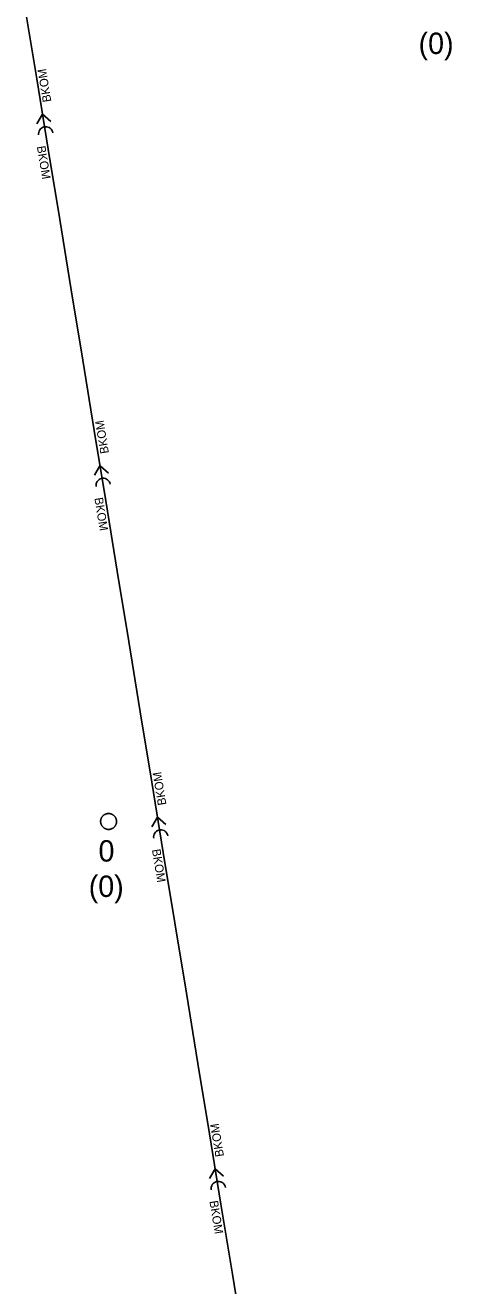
# Model space of a CAD drawing. Extents: x -606452 to -604459, y -1157823 to -1156972.
# Drawn here: x -606177.54 to -606164.16, y -1157190.93 to -1157151.37 of the extents above; entities that cross this region are included whole.
import ezdxf

# ---------------------------------------------------------------- set-up
doc = ezdxf.new("R2010")
doc.units = 0
doc.layers.add('Stoka', color=7, linetype='Continuous')
doc.layers.add('Vstupní šachta stoky', color=7, linetype='Continuous')

msp = doc.modelspace()

# ---------------------------------------------------------------- linework, layer by layer
at = {"layer": 'Stoka'}
for points in [[(-606177.538, -1157150.85), (-606177.177, -1157153.057)], [(-606177.177, -1157153.057), (-606176.816, -1157155.264)], [(-606176.998, -1157154.16), (-606177.174, -1157154.461)], [(-606176.997, -1157154.159), (-606176.732, -1157154.389)], [(-606177.117, -1157154.814), (-606177.12, -1157154.773), (-606177.115, -1157154.732), (-606177.103, -1157154.692), (-606177.083, -1157154.656), (-606177.058, -1157154.623), (-606177.027, -1157154.596), (-606176.991, -1157154.575), (-606176.952, -1157154.561), (-606176.912, -1157154.555), (-606176.87, -1157154.556), (-606176.83, -1157154.564), (-606176.792, -1157154.58), (-606176.757, -1157154.602), (-606176.727, -1157154.631), (-606176.703, -1157154.664), (-606176.686, -1157154.702), (-606176.675, -1157154.742)], [(-606176.816, -1157155.264), (-606176.455, -1157157.47)], [(-606176.455, -1157157.47), (-606176.094, -1157159.677)], [(-606176.094, -1157159.677), (-606175.733, -1157161.884)], [(-606175.733, -1157161.884), (-606175.372, -1157164.091)], [(-606175.372, -1157164.091), (-606175.011, -1157166.297)], [(-606175.193, -1157165.193), (-606175.369, -1157165.495)], [(-606175.192, -1157165.193), (-606174.927, -1157165.423)], [(-606175.312, -1157165.848), (-606175.315, -1157165.806), (-606175.31, -1157165.765), (-606175.298, -1157165.726), (-606175.278, -1157165.69), (-606175.253, -1157165.657), (-606175.222, -1157165.63), (-606175.186, -1157165.609), (-606175.147, -1157165.595), (-606175.107, -1157165.588), (-606175.065, -1157165.589), (-606175.025, -1157165.598), (-606174.987, -1157165.614), (-606174.952, -1157165.636), (-606174.922, -1157165.665), (-606174.898, -1157165.698), (-606174.881, -1157165.735), (-606174.87, -1157165.775)], [(-606175.011, -1157166.297), (-606174.65, -1157168.504)], [(-606174.65, -1157168.504), (-606174.289, -1157170.711)], [(-606174.289, -1157170.711), (-606173.928, -1157172.918)], [(-606173.928, -1157172.918), (-606173.567, -1157175.124)], [(-606173.567, -1157175.124), (-606173.206, -1157177.331)], [(-606173.388, -1157176.227), (-606173.564, -1157176.529)], [(-606173.387, -1157176.226), (-606173.122, -1157176.456)], [(-606173.507, -1157176.881), (-606173.51, -1157176.84), (-606173.505, -1157176.799), (-606173.493, -1157176.76), (-606173.473, -1157176.723), (-606173.448, -1157176.691), (-606173.417, -1157176.664), (-606173.381, -1157176.643), (-606173.342, -1157176.629), (-606173.302, -1157176.622), (-606173.26, -1157176.623), (-606173.22, -1157176.632), (-606173.182, -1157176.647), (-606173.147, -1157176.67), (-606173.117, -1157176.698), (-606173.093, -1157176.732), (-606173.076, -1157176.769), (-606173.065, -1157176.809)], [(-606173.206, -1157177.331), (-606172.845, -1157179.538)], [(-606172.845, -1157179.538), (-606172.484, -1157181.744)], [(-606172.484, -1157181.744), (-606172.123, -1157183.951)], [(-606172.123, -1157183.951), (-606171.762, -1157186.158)], [(-606171.762, -1157186.158), (-606171.401, -1157188.365)], [(-606171.583, -1157187.261), (-606171.759, -1157187.562)], [(-606171.582, -1157187.26), (-606171.317, -1157187.49)], [(-606171.702, -1157187.915), (-606171.705, -1157187.874), (-606171.7, -1157187.833), (-606171.688, -1157187.793), (-606171.669, -1157187.757), (-606171.643, -1157187.725), (-606171.612, -1157187.697), (-606171.576, -1157187.677), (-606171.537, -1157187.662), (-606171.497, -1157187.656), (-606171.455, -1157187.657), (-606171.415, -1157187.665), (-606171.377, -1157187.681), (-606171.342, -1157187.704), (-606171.312, -1157187.732), (-606171.288, -1157187.766), (-606171.271, -1157187.803), (-606171.26, -1157187.843)], [(-606171.401, -1157188.365), (-606171.04, -1157190.571)], [(-606171.04, -1157190.571), (-606170.679, -1157192.778)]]:
    msp.add_lwpolyline(points, dxfattribs=at)
at = {"layer": 'Vstupní šachta stoky'}
msp.add_line((-606174.936, -1157176.109), (-606174.923, -1157176.109), dxfattribs=at)
for points in [[(-606174.923, -1157176.109), (-606174.91, -1157176.109), (-606174.897, -1157176.11), (-606174.884, -1157176.112), (-606174.871, -1157176.115), (-606174.858, -1157176.118), (-606174.845, -1157176.121), (-606174.833, -1157176.126), (-606174.821, -1157176.131), (-606174.809, -1157176.137), (-606174.797, -1157176.143), (-606174.786, -1157176.15), (-606174.775, -1157176.158), (-606174.765, -1157176.166), (-606174.755, -1157176.174), (-606174.745, -1157176.183), (-606174.736, -1157176.193), (-606174.728, -1157176.203), (-606174.72, -1157176.214), (-606174.712, -1157176.225), (-606174.705, -1157176.236), (-606174.699, -1157176.248), (-606174.694, -1157176.26), (-606174.689, -1157176.272), (-606174.684, -1157176.284), (-606174.681, -1157176.297), (-606174.678, -1157176.31), (-606174.676, -1157176.323), (-606174.674, -1157176.336), (-606174.673, -1157176.349), (-606174.673, -1157176.362), (-606174.674, -1157176.376), (-606174.675, -1157176.389), (-606174.677, -1157176.402), (-606174.679, -1157176.415), (-606174.683, -1157176.427), (-606174.686, -1157176.44), (-606174.691, -1157176.452), (-606174.696, -1157176.465), (-606174.702, -1157176.476), (-606174.709, -1157176.488), (-606174.716, -1157176.499), (-606174.723, -1157176.51), (-606174.732, -1157176.52), (-606174.74, -1157176.53), (-606174.75, -1157176.539), (-606174.76, -1157176.548), (-606174.77, -1157176.557), (-606174.78, -1157176.564), (-606174.791, -1157176.572), (-606174.803, -1157176.578), (-606174.815, -1157176.584), (-606174.827, -1157176.59), (-606174.839, -1157176.594), (-606174.851, -1157176.599), (-606174.864, -1157176.602), (-606174.877, -1157176.605), (-606174.89, -1157176.607), (-606174.903, -1157176.608), (-606174.916, -1157176.609), (-606174.93, -1157176.609), (-606174.943, -1157176.608), (-606174.956, -1157176.607), (-606174.969, -1157176.605), (-606174.982, -1157176.602), (-606174.995, -1157176.599), (-606175.007, -1157176.594), (-606175.019, -1157176.59), (-606175.031, -1157176.584), (-606175.043, -1157176.578), (-606175.055, -1157176.572), (-606175.066, -1157176.564), (-606175.076, -1157176.557), (-606175.086, -1157176.548), (-606175.096, -1157176.539), (-606175.106, -1157176.53), (-606175.114, -1157176.52), (-606175.123, -1157176.51), (-606175.13, -1157176.499), (-606175.137, -1157176.488), (-606175.144, -1157176.476), (-606175.15, -1157176.465), (-606175.155, -1157176.452), (-606175.16, -1157176.44), (-606175.163, -1157176.427), (-606175.167, -1157176.415), (-606175.169, -1157176.402), (-606175.171, -1157176.389), (-606175.172, -1157176.376), (-606175.173, -1157176.362), (-606175.173, -1157176.349), (-606175.172, -1157176.336), (-606175.17, -1157176.323), (-606175.168, -1157176.31), (-606175.165, -1157176.297), (-606175.162, -1157176.284), (-606175.157, -1157176.272), (-606175.152, -1157176.26), (-606175.147, -1157176.248), (-606175.141, -1157176.236), (-606175.134, -1157176.225)], [(-606175.134, -1157176.225), (-606175.126, -1157176.214), (-606175.118, -1157176.203), (-606175.11, -1157176.193), (-606175.101, -1157176.183), (-606175.091, -1157176.174), (-606175.081, -1157176.166), (-606175.071, -1157176.158), (-606175.06, -1157176.15), (-606175.049, -1157176.143), (-606175.037, -1157176.137), (-606175.025, -1157176.131), (-606175.013, -1157176.126), (-606175.001, -1157176.121), (-606174.988, -1157176.118), (-606174.975, -1157176.115), (-606174.962, -1157176.112), (-606174.949, -1157176.11), (-606174.936, -1157176.109)]]:
    msp.add_lwpolyline(points, dxfattribs=at)

# ---------------------------------------------------------------- texts
at = {"layer": 'Stoka'}
for rotation, p in [(99.2906, (-606176.717, -1157153.761)), (279.2906, (-606177.174, -1157155.177)), (99.2906, (-606174.912, -1157164.795)), (279.2906, (-606175.369, -1157166.211)), (99.2906, (-606173.107, -1157175.829)), (279.2906, (-606173.564, -1157177.245)), (99.2906, (-606171.302, -1157186.862)), (279.2906, (-606171.759, -1157188.278))]:
    msp.add_text('BKOM', height=0.2683, rotation=rotation, dxfattribs=at).set_placement(p)
at = {"layer": 'Vstupní šachta stoky'}
for s, height, p in [('(0)', 0.6708, (-606165.198, -1157152.273)), ('0', 0.671, (-606175.239, -1157177.617)), ('(0)', 0.6708, (-606175.545, -1157178.728))]:
    msp.add_text(s, height=height, dxfattribs=at).set_placement(p)

doc.saveas('drawing.dxf')
